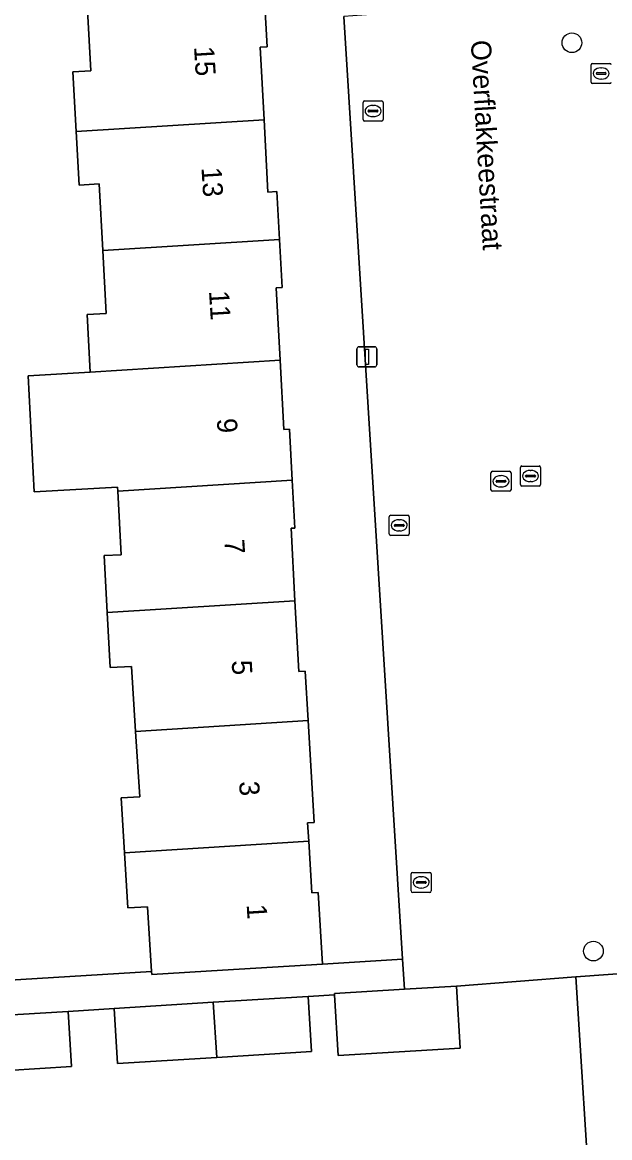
# Model space of a CAD drawing. Extents: x 159680 to 160786, y 387323 to 388340.
# Drawn here: x 160597.1 to 160626.4, y 387874.3 to 387929.9 of the extents above; entities that cross this region are included whole.
import ezdxf

# ---------------------------------------------------------------- set-up
doc = ezdxf.new("R2010")
doc.units = 0
for name, color, linetype in [('IMGEO_Boom', 7, 'Continuous'), ('IMGEO_Erf', 7, 'Continuous'), ('IMGEO_Kolk', 7, 'Continuous'), ('IMGEO_Lichtmast', 7, 'Continuous'), ('IMGEO_Openbare_ruimte_label', 7, 'Continuous'), ('IMGEO_Pand', 7, 'Continuous'), ('IMGEO_Pand_nummerreeks', 7, 'Continuous'), ('IMGEO_Rijbaan_lokaal_open', 7, 'Continuous'), ('IMGEO_Rioolput', 7, 'Continuous'), ('IMGEO_Voetpad_open', 7, 'Continuous')]:
    doc.layers.add(name, color=color, linetype=linetype)

msp = doc.modelspace()

# ---------------------------------------------------------------- linework, layer by layer
at = {"layer": 'IMGEO_Boom'}
for centre in [(160624.541, 387928.834), (160625.612, 387883.593)]:
    msp.add_circle(centre, 0.489, dxfattribs=at)
at = {"layer": 'IMGEO_Erf'}
for points in [[(160609.217, 387931.012), (160609.346, 387928.635), (160608.991, 387928.616), (160609.187, 387924.998), (160609.382, 387921.395), (160609.834, 387921.419), (160609.963, 387919.033), (160610.092, 387916.64), (160609.798, 387916.624), (160609.993, 387913.022), (160610.179, 387909.571), (160610.453, 387909.586), (160610.59, 387907.047), (160610.719, 387904.665), (160610.536, 387904.655), (160610.731, 387901.043), (160610.921, 387897.513), (160611.233, 387897.532), (160611.381, 387895.071), (160611.686, 387889.998), (160611.363, 387889.978), (160611.418, 387889.06), (160611.573, 387886.495), (160611.889, 387886.514), (160612.104, 387882.946), (160616.092, 387883.195), (160613.161, 387930.143)], [(160594.608, 387882.028), (160603.58, 387882.569), (160603.385, 387885.8), (160602.395, 387885.741), (160602.23, 387888.487), (160602.065, 387891.222), (160602.999, 387891.278), (160602.785, 387894.535), (160602.572, 387897.77), (160601.511, 387897.713), (160601.363, 387900.459), (160601.21, 387903.288), (160602.061, 387903.334), (160601.89, 387906.505), (160601.88, 387906.697), (160597.73, 387906.472), (160597.418, 387912.238), (160600.525, 387912.432), (160600.37, 387915.298), (160601.32, 387915.349), (160601.15, 387918.483), (160600.971, 387921.801), (160599.965, 387921.747), (160599.821, 387924.414), (160599.66, 387927.381), (160600.556, 387927.429), (160600.392, 387930.462)], [(160624.731, 387882.317), (160618.784, 387881.847), (160618.97, 387878.753), (160612.882, 387878.386), (160612.7, 387881.415), (160611.393, 387881.336), (160611.563, 387878.589), (160606.836, 387878.297), (160601.885, 387877.991), (160601.715, 387880.738), (160599.417, 387880.589), (160599.587, 387877.841), (160594.838, 387877.548)], [(160625.546, 387869.625), (160625.524, 387869.964), (160624.731, 387882.317)]]:
    msp.add_lwpolyline(points, dxfattribs=at)
at = {"layer": 'IMGEO_Kolk'}
for p, q in [((160625.499, 387926.878), (160625.499, 387927.73)), ((160625.574, 387927.804), (160626.426, 387927.804)), ((160625.801, 387927.347), (160626.199, 387927.347)), ((160625.987, 387927.584), (160626.012, 387927.584)), ((160626.426, 387926.804), (160625.574, 387926.804)), ((160625.758, 387927.298), (160625.758, 387927.31)), ((160626.196, 387927.261), (160625.798, 387927.261)), ((160626.01, 387927.024), (160625.985, 387927.024)), ((160626.242, 387927.31), (160626.242, 387927.298)), ((160614.125, 387925.009), (160614.125, 387925.861)), ((160614.2, 387925.935), (160615.052, 387925.935)), ((160614.613, 387925.715), (160614.638, 387925.715)), ((160615.126, 387925.861), (160615.126, 387925.009)), ((160614.384, 387925.429), (160614.384, 387925.441)), ((160614.822, 387925.392), (160614.424, 387925.392)), ((160614.427, 387925.478), (160614.825, 387925.478)), ((160614.636, 387925.155), (160614.611, 387925.155)), ((160614.868, 387925.441), (160614.868, 387925.429)), ((160615.052, 387924.935), (160614.2, 387924.935)), ((160615.428, 387904.37), (160615.428, 387905.222)), ((160615.503, 387905.296), (160616.355, 387905.296)), ((160616.429, 387905.222), (160616.429, 387904.37)), ((160615.687, 387904.79), (160615.687, 387904.802)), ((160616.125, 387904.753), (160615.727, 387904.753)), ((160615.73, 387904.839), (160616.128, 387904.839)), ((160615.916, 387905.076), (160615.941, 387905.076)), ((160616.171, 387904.802), (160616.171, 387904.79)), ((160616.355, 387904.296), (160615.503, 387904.296)), ((160615.939, 387904.516), (160615.914, 387904.516)), ((160616.525, 387886.587), (160616.525, 387887.439)), ((160616.6, 387887.513), (160617.452, 387887.513)), ((160617.526, 387887.439), (160617.526, 387886.587)), ((160616.784, 387887.007), (160616.784, 387887.019)), ((160617.222, 387886.97), (160616.824, 387886.97)), ((160616.827, 387887.056), (160617.225, 387887.056)), ((160617.013, 387887.293), (160617.038, 387887.293)), ((160617.268, 387887.019), (160617.268, 387887.007)), ((160617.452, 387886.513), (160616.6, 387886.513)), ((160617.036, 387886.733), (160617.011, 387886.733))]:
    msp.add_line(p, q, dxfattribs=at)
for points in [[(160625.499, 387926.878), (160625.499, 387927.73)], [(160625.574, 387927.804), (160626.426, 387927.804)], [(160626.426, 387926.804), (160625.574, 387926.804)], [(160614.125, 387925.009), (160614.125, 387925.861)], [(160614.2, 387925.935), (160615.052, 387925.935)], [(160615.126, 387925.861), (160615.126, 387925.009)], [(160615.052, 387924.935), (160614.2, 387924.935)], [(160615.428, 387904.37), (160615.428, 387905.222)], [(160615.503, 387905.296), (160616.355, 387905.296)], [(160616.429, 387905.222), (160616.429, 387904.37)], [(160616.355, 387904.296), (160615.503, 387904.296)], [(160616.525, 387886.587), (160616.525, 387887.439)], [(160616.6, 387887.513), (160617.452, 387887.513)], [(160617.526, 387887.439), (160617.526, 387886.587)], [(160617.452, 387886.513), (160616.6, 387886.513)]]:
    msp.add_lwpolyline(points, dxfattribs=at)
for centre, radius, start, end in [((160625.576, 387927.728), 0.0765, 91.552, 178.448), ((160625.576, 387927.728), 0.0765, 91.552, 178.448), ((160625.798, 387927.307), 0.0403, 85.8775, 175.7526), ((160626.203, 387927.309), 0.0386, 1.7309, 96.639), ((160626.424, 387927.728), 0.0765, 1.552, 88.448), ((160626.424, 387927.728), 0.0765, 1.552, 88.448), ((160625.576, 387926.88), 0.0765, 181.552, 268.448), ((160625.576, 387926.88), 0.0765, 181.552, 268.448), ((160625.795, 387927.297), 0.0366, 178.938, 274.7102), ((160626.199, 387927.304), 0.043, 264.8664, 352.4533), ((160626.424, 387926.88), 0.0765, 271.552, 358.448), ((160626.424, 387926.88), 0.0765, 271.552, 358.448), ((160614.202, 387925.859), 0.0765, 91.552, 178.448), ((160614.202, 387925.859), 0.0765, 91.552, 178.448), ((160615.05, 387925.859), 0.0765, 1.552, 88.448), ((160615.05, 387925.859), 0.0765, 1.552, 88.448), ((160614.424, 387925.438), 0.0403, 85.8775, 175.7526), ((160614.421, 387925.428), 0.0366, 178.938, 274.7102), ((160614.825, 387925.435), 0.043, 264.8664, 352.4533), ((160614.829, 387925.44), 0.0386, 1.7309, 96.639), ((160614.202, 387925.011), 0.0765, 181.552, 268.448), ((160614.202, 387925.011), 0.0765, 181.552, 268.448), ((160615.05, 387925.011), 0.0765, 271.552, 358.448), ((160615.05, 387925.011), 0.0765, 271.552, 358.448), ((160615.505, 387905.22), 0.0765, 91.552, 178.448), ((160615.505, 387905.22), 0.0765, 91.552, 178.448), ((160616.353, 387905.22), 0.0765, 1.552, 88.448), ((160616.353, 387905.22), 0.0765, 1.552, 88.448), ((160615.727, 387904.799), 0.0403, 85.8775, 175.7526), ((160615.724, 387904.789), 0.0366, 178.938, 274.7102), ((160616.128, 387904.796), 0.043, 264.8664, 352.4533), ((160616.132, 387904.801), 0.0386, 1.7309, 96.639), ((160615.505, 387904.372), 0.0765, 181.552, 268.448), ((160615.505, 387904.372), 0.0765, 181.552, 268.448), ((160616.353, 387904.372), 0.0765, 271.552, 358.448), ((160616.353, 387904.372), 0.0765, 271.552, 358.448), ((160616.602, 387887.437), 0.0765, 91.552, 178.448), ((160616.602, 387887.437), 0.0765, 91.552, 178.448), ((160617.45, 387887.437), 0.0765, 1.552, 88.448), ((160617.45, 387887.437), 0.0765, 1.552, 88.448), ((160616.824, 387887.016), 0.0403, 85.8775, 175.7526), ((160616.821, 387887.006), 0.0366, 178.938, 274.7102), ((160617.225, 387887.013), 0.043, 264.8664, 352.4533), ((160617.229, 387887.018), 0.0386, 1.7309, 96.639), ((160616.602, 387886.589), 0.0765, 181.552, 268.448), ((160616.602, 387886.589), 0.0765, 181.552, 268.448), ((160617.45, 387886.589), 0.0765, 271.552, 358.448), ((160617.45, 387886.589), 0.0765, 271.552, 358.448)]:
    msp.add_arc(centre, radius, start, end, dxfattribs=at)
for centre, major_axis, ratio, start_param, end_param in [((160625.986, 387927.304), (-0.387, 0.002), 0.722429, 4.712389, 7.853982), ((160626.011, 387927.304), (-0.39, 0.002), 0.717154, 1.570796, 4.712389), ((160614.612, 387925.435), (-0.387, 0.002), 0.722429, 4.712389, 7.853982), ((160614.637, 387925.435), (-0.39, 0.002), 0.717154, 1.570796, 4.712389), ((160615.915, 387904.796), (-0.387, 0.002), 0.722429, 4.712389, 7.853982), ((160615.94, 387904.796), (-0.39, 0.002), 0.717154, 1.570796, 4.712389), ((160617.012, 387887.013), (-0.387, 0.002), 0.722429, 4.712389, 7.853982), ((160617.037, 387887.013), (-0.39, 0.002), 0.717154, 1.570796, 4.712389)]:
    msp.add_ellipse(centre, major_axis=major_axis, ratio=ratio, start_param=start_param, end_param=end_param, dxfattribs=at)
at = {"layer": 'IMGEO_Lichtmast'}
for p, q in [((160613.82, 387912.791), (160613.82, 387913.591)), ((160613.82, 387913.591), (160613.82, 387912.791)), ((160613.92, 387913.691), (160614.71, 387913.691)), ((160614.71, 387913.691), (160613.92, 387913.691)), ((160614.81, 387913.591), (160614.81, 387912.791)), ((160614.81, 387912.791), (160614.81, 387913.591)), ((160614.71, 387912.691), (160613.92, 387912.691)), ((160613.92, 387912.691), (160614.71, 387912.691))]:
    msp.add_line(p, q, dxfattribs=at)
msp.add_lwpolyline([(160614.24, 387913.566), (160614.39, 387913.566), (160614.39, 387912.816), (160614.24, 387912.816), (160614.24, 387913.566)], dxfattribs=at)
for centre, start, end in [((160613.92, 387913.591), 90, 180), ((160613.92, 387913.591), 90, 180), ((160614.71, 387913.591), 0, 90), ((160614.71, 387913.591), 360, 90), ((160613.92, 387912.791), 180, 270), ((160613.92, 387912.791), 180, 270), ((160614.71, 387912.791), 270, 0), ((160614.71, 387912.791), 270, 0)]:
    msp.add_arc(centre, 0.1, start, end, dxfattribs=at)
at = {"layer": 'IMGEO_Pand'}
for points in [[(160609.187, 387924.998), (160608.991, 387928.616), (160609.346, 387928.635), (160609.217, 387931.012), (160600.392, 387930.462), (160600.556, 387927.429), (160599.66, 387927.381), (160599.821, 387924.414)], [(160599.821, 387924.414), (160599.965, 387921.747), (160600.971, 387921.801), (160601.15, 387918.483), (160609.963, 387919.033), (160609.834, 387921.419), (160609.382, 387921.395), (160609.187, 387924.998)], [(160601.15, 387918.483), (160601.32, 387915.349), (160600.37, 387915.298), (160600.525, 387912.432), (160609.993, 387913.022), (160609.798, 387916.624), (160610.092, 387916.64), (160609.963, 387919.033)], [(160609.993, 387913.022), (160600.525, 387912.432), (160597.418, 387912.238), (160597.73, 387906.472), (160601.88, 387906.697), (160601.89, 387906.505), (160610.59, 387907.047), (160610.453, 387909.586), (160610.179, 387909.571)], [(160601.89, 387906.505), (160602.061, 387903.334), (160601.21, 387903.288), (160601.363, 387900.459), (160610.731, 387901.043), (160610.536, 387904.655), (160610.719, 387904.665), (160610.59, 387907.047)], [(160601.363, 387900.459), (160601.511, 387897.713), (160602.572, 387897.77), (160602.785, 387894.535), (160611.381, 387895.071), (160611.233, 387897.532), (160610.921, 387897.513), (160610.731, 387901.043)], [(160611.418, 387889.06), (160611.363, 387889.978), (160611.686, 387889.998), (160611.381, 387895.071), (160602.785, 387894.535), (160602.999, 387891.278), (160602.065, 387891.222), (160602.23, 387888.487)], [(160611.889, 387886.514), (160611.573, 387886.495), (160611.418, 387889.06), (160602.23, 387888.487), (160602.395, 387885.741), (160603.385, 387885.8), (160603.58, 387882.569), (160603.588, 387882.433), (160607.114, 387882.645), (160612.104, 387882.946)], [(160618.784, 387881.847), (160616.186, 387881.69), (160612.696, 387881.48), (160612.7, 387881.415), (160612.882, 387878.386), (160618.97, 387878.753)], [(160606.658, 387881.044), (160606.836, 387878.297), (160611.563, 387878.589), (160611.393, 387881.336)], [(160606.836, 387878.297), (160606.658, 387881.044), (160601.715, 387880.738), (160601.885, 387877.991)], [(160594.661, 387880.295), (160594.838, 387877.548), (160599.587, 387877.841), (160599.417, 387880.589)]]:
    msp.add_lwpolyline(points, close=True, dxfattribs=at)
at = {"layer": 'IMGEO_Rijbaan_lokaal_open'}
msp.add_lwpolyline([(160627.162, 387929.584), (160627.075, 387930.956), (160625.126, 387930.843), (160625.118, 387930.986), (160619.182, 387930.567), (160614.066, 387930.2), (160613.161, 387930.143), (160616.092, 387883.195), (160616.186, 387881.69), (160618.784, 387881.847), (160624.731, 387882.317), (160629.112, 387882.621), (160630.147, 387882.687)], close=True, dxfattribs=at)
msp.add_lwpolyline([(160629.112, 387882.621), (160624.731, 387882.317), (160625.524, 387869.964), (160625.546, 387869.625), (160626.238, 387857.092)], dxfattribs=at)
at = {"layer": 'IMGEO_Rioolput'}
for p, q in [((160620.503, 387906.566), (160620.503, 387907.418)), ((160620.578, 387907.492), (160621.43, 387907.492)), ((160621.504, 387907.418), (160621.504, 387906.566)), ((160621.975, 387906.827), (160621.975, 387907.679)), ((160622.05, 387907.753), (160622.902, 387907.753)), ((160622.463, 387907.533), (160622.488, 387907.533)), ((160622.976, 387907.679), (160622.976, 387906.827)), ((160620.762, 387906.986), (160620.762, 387906.998)), ((160621.2, 387906.949), (160620.802, 387906.949)), ((160620.805, 387907.035), (160621.203, 387907.035)), ((160620.991, 387907.272), (160621.016, 387907.272)), ((160621.246, 387906.998), (160621.246, 387906.986)), ((160622.234, 387907.247), (160622.234, 387907.259)), ((160622.672, 387907.21), (160622.274, 387907.21)), ((160622.277, 387907.296), (160622.675, 387907.296)), ((160622.486, 387906.973), (160622.461, 387906.973)), ((160622.718, 387907.259), (160622.718, 387907.247)), ((160621.43, 387906.492), (160620.578, 387906.492)), ((160621.014, 387906.712), (160620.989, 387906.712)), ((160622.902, 387906.753), (160622.05, 387906.753))]:
    msp.add_line(p, q, dxfattribs=at)
for points in [[(160620.503, 387906.566), (160620.503, 387907.418)], [(160620.578, 387907.492), (160621.43, 387907.492)], [(160621.504, 387907.418), (160621.504, 387906.566)], [(160621.975, 387906.827), (160621.975, 387907.679)], [(160622.05, 387907.753), (160622.902, 387907.753)], [(160622.976, 387907.679), (160622.976, 387906.827)], [(160621.43, 387906.492), (160620.578, 387906.492)], [(160622.902, 387906.753), (160622.05, 387906.753)]]:
    msp.add_lwpolyline(points, dxfattribs=at)
for centre, radius, start, end in [((160620.58, 387907.416), 0.0765, 91.552, 178.448), ((160620.58, 387907.416), 0.0765, 91.552, 178.448), ((160621.428, 387907.416), 0.0765, 1.552, 88.448), ((160621.428, 387907.416), 0.0765, 1.552, 88.448), ((160622.052, 387907.677), 0.0765, 91.552, 178.448), ((160622.052, 387907.677), 0.0765, 91.552, 178.448), ((160622.9, 387907.677), 0.0765, 1.552, 88.448), ((160622.9, 387907.677), 0.0765, 1.552, 88.448), ((160620.802, 387906.995), 0.0403, 85.8775, 175.7526), ((160620.799, 387906.985), 0.0366, 178.938, 274.7102), ((160621.203, 387906.992), 0.043, 264.8664, 352.4533), ((160621.207, 387906.997), 0.0386, 1.7309, 96.639), ((160622.052, 387906.829), 0.0765, 181.552, 268.448), ((160622.052, 387906.829), 0.0765, 181.552, 268.448), ((160622.274, 387907.256), 0.0403, 85.8775, 175.7526), ((160622.271, 387907.246), 0.0366, 178.938, 274.7102), ((160622.675, 387907.253), 0.043, 264.8664, 352.4533), ((160622.679, 387907.258), 0.0386, 1.7309, 96.639), ((160622.9, 387906.829), 0.0765, 271.552, 358.448), ((160622.9, 387906.829), 0.0765, 271.552, 358.448), ((160620.58, 387906.568), 0.0765, 181.552, 268.448), ((160620.58, 387906.568), 0.0765, 181.552, 268.448), ((160621.428, 387906.568), 0.0765, 271.552, 358.448), ((160621.428, 387906.568), 0.0765, 271.552, 358.448)]:
    msp.add_arc(centre, radius, start, end, dxfattribs=at)
for centre, major_axis, ratio, start_param, end_param in [((160622.462, 387907.253), (-0.387, 0.002), 0.722429, 4.712389, 7.853982), ((160622.487, 387907.253), (-0.39, 0.002), 0.717154, 1.570796, 4.712389), ((160620.99, 387906.992), (-0.387, 0.002), 0.722429, 4.712389, 7.853982), ((160621.015, 387906.992), (-0.39, 0.002), 0.717154, 1.570796, 4.712389)]:
    msp.add_ellipse(centre, major_axis=major_axis, ratio=ratio, start_param=start_param, end_param=end_param, dxfattribs=at)
at = {"layer": 'IMGEO_Voetpad_open'}
msp.add_lwpolyline([(160594.661, 387880.295), (160599.417, 387880.589), (160601.715, 387880.738), (160606.658, 387881.044), (160611.393, 387881.336), (160612.7, 387881.415), (160612.696, 387881.48), (160616.186, 387881.69), (160616.092, 387883.195), (160612.104, 387882.946), (160607.114, 387882.645), (160603.588, 387882.433), (160603.58, 387882.569), (160594.608, 387882.028)], dxfattribs=at)

# ---------------------------------------------------------------- texts
at = {"layer": 'IMGEO_Openbare_ruimte_label'}
msp.add_text('Overflakkeestraat', height=1, rotation=273.3261, dxfattribs=at).set_placement((160619.497, 387928.942))
at = {"layer": 'IMGEO_Pand_nummerreeks'}
for s, rotation, p in [('15', 273.5139, (160605.696, 387928.631)), ('13', 273.5139, (160606.066, 387922.608)), ('11', 273.5139, (160606.442, 387916.471)), ('9', 273.512, (160606.833, 387910.103)), ('7', 273.5139, (160607.202, 387904.08)), ('5', 273.5139, (160607.572, 387898.057)), ('3', 273.5139, (160607.942, 387892.034)), ('1', 273.512, (160608.32, 387885.898))]:
    msp.add_text(s, height=1, rotation=rotation, dxfattribs=at).set_placement(p)

doc.saveas('drawing.dxf')
